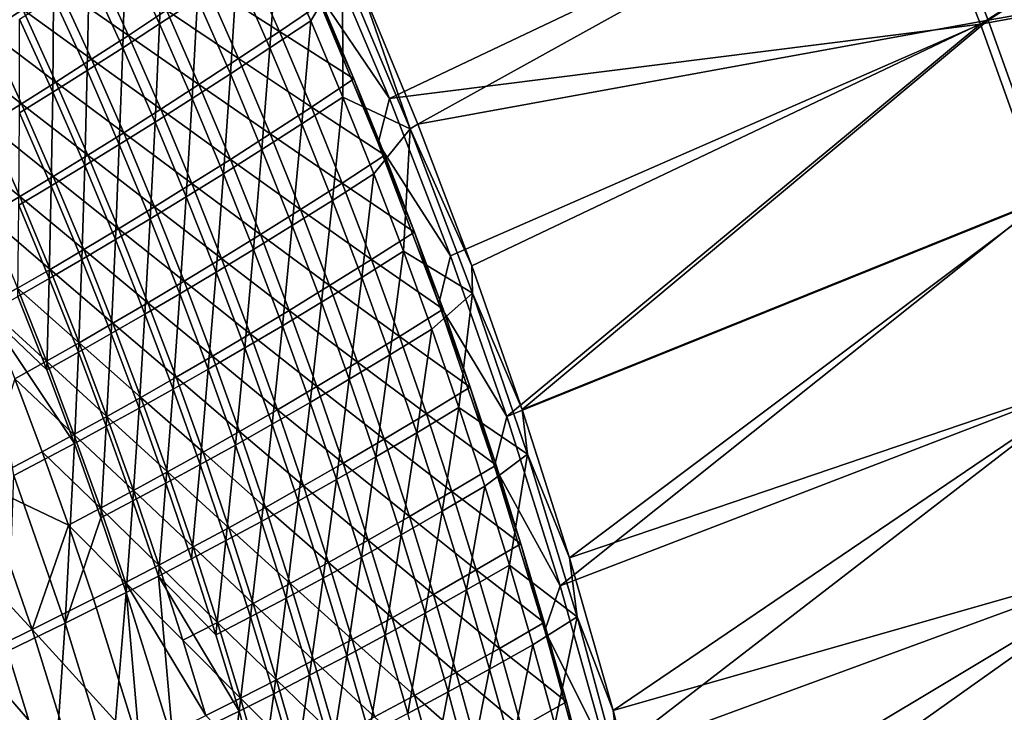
# Model space of a CAD drawing. Header units: metres. Extents: x 0 to 1400, y -1400 to 0.
# Tile 335 of 342: x 1255 to 1343, y -381 to -319. Entities that reach past the tile are written whole.
import ezdxf

# ---------------------------------------------------------------- set-up
doc = ezdxf.new("R2010")
doc.units = ezdxf.units.M

msp = doc.modelspace()

# ---------------------------------------------------------------- linework, layer by layer
at = {"layer": 'None'}
for points in [[(1340.905518, -319.442322), (1382.307129, -292.946991), (1334.771851, -303.924927)], [(1335.450562, -303.540985, -3), (1382.307129, -292.946716, -3), (1341.594238, -319.07486, -3)], [(1384.842529, -311.401276), (1382.307129, -292.946991), (1340.905518, -319.442322)], [(1382.307129, -292.946716, -3), (1384.842529, -311.40097, -3), (1341.594238, -319.07486, -3)], [(1282.092529, -311.887848, -29.543665), (1288.118042, -326.06366, -29.54372), (1334.771851, -303.924927)], [(1335.450562, -303.540985, -3), (1290.65625, -328.382294, -32.128883), (1285.418091, -315.757507, -32.128834)], [(1288.118042, -326.06366, -29.54372), (1340.905518, -319.442322), (1334.771851, -303.924927)], [(1335.450562, -303.540985, -3), (1341.594238, -319.07486, -3), (1290.65625, -328.382294, -32.128883)], [(1264.534424, -312.798523, -144.194153), (1267.90686, -310.52597, -116.307037), (1267.562622, -319.412628, -144.197372)], [(1267.562622, -319.412628, -144.197372), (1267.90686, -310.52597, -116.307037), (1270.957642, -317.174683, -116.3097)], [(1288.118042, -326.06366, -29.54372), (1282.092529, -311.887848, -29.543665), (1281.220947, -315.918579, -30.941008)], [(1346.523438, -335.15387), (1384.842529, -311.401276), (1340.905518, -319.442322)], [(1341.594238, -319.07486, -3), (1384.842529, -311.40097, -3), (1347.221802, -334.803131, -3)], [(1261.270508, -314.96698, -172.10585), (1264.534424, -312.798523, -144.194153), (1264.27771, -321.545502, -172.109528)], [(1264.27771, -321.545502, -172.109528), (1264.534424, -312.798523, -144.194153), (1267.562622, -319.412628, -144.197372)], [(1274.465088, -314.827454, -88.453117), (1278.087036, -312.366669, -60.632439), (1277.426758, -321.561615, -88.45504)], [(1277.426758, -321.561615, -88.45504), (1278.087036, -312.366669, -60.632439), (1281.075439, -319.132568, -60.633251)], [(1278.087036, -312.366669, -60.632439), (1283.915649, -314.420135, -32.845196), (1281.075439, -319.132568, -60.633251)], [(1249.243042, -313.718994, -227.592682), (1252.299316, -320.105377, -227.597473), (1255.355103, -318.13208, -199.632721)], [(1264.784424, -320.43988, -143.764664), (1261.780518, -313.894196, -143.760895), (1258.514526, -316.063019, -171.686432)], [(1268.181885, -318.20224, -115.862968), (1261.780518, -313.894196, -143.760895), (1264.784424, -320.43988, -143.764664)], [(1278.281494, -320.093719, -60.158924), (1275.317383, -313.398407, -60.158081), (1271.692017, -315.856415, -87.992714)], [(1282.054932, -317.548431, -32.352833), (1275.317383, -313.398407, -60.158081), (1278.281494, -320.093719, -60.158924)], [(1270.957642, -317.174683, -116.3097), (1274.465088, -314.827454, -88.453117), (1273.89502, -323.875458, -116.312462)], [(1274.465088, -314.827454, -88.453117), (1277.426758, -321.561615, -88.45504), (1273.89502, -323.875458, -116.312462)], [(1283.915649, -314.420135, -32.845196), (1283.950073, -325.948334, -60.63409), (1281.075439, -319.132568, -60.633251)], [(1283.915649, -314.420135, -32.845196), (1285.418091, -315.757507, -32.128834), (1289.953857, -328.797363, -32.845184)], [(1283.915649, -314.420135, -32.845196), (1289.953857, -328.797363, -32.845184), (1283.950073, -325.948334, -60.63409)], [(1258.112793, -317.035278, -200.03891), (1261.270508, -314.96698, -172.10585), (1261.100342, -323.577759, -200.042923)], [(1261.100342, -323.577759, -200.042923), (1261.270508, -314.96698, -172.10585), (1264.27771, -321.545502, -172.109528)], [(1261.497437, -322.573151, -171.690735), (1258.514526, -316.063019, -171.686432), (1255.355103, -318.13208, -199.632721)], [(1264.784424, -320.43988, -143.764664), (1258.514526, -316.063019, -171.686432), (1261.497437, -322.573151, -171.690735)], [(1268.181885, -318.20224, -115.862968), (1274.629639, -322.519928, -87.994896), (1271.692017, -315.856415, -87.992714)], [(1271.692017, -315.856415, -87.992714), (1274.629639, -322.519928, -87.994896), (1278.281494, -320.093719, -60.158924)], [(1287.108276, -330.060089, -30.941967), (1281.220947, -315.918579, -30.941008), (1284.93457, -324.321198, -32.352642)], [(1284.93457, -324.321198, -32.352642), (1281.220947, -315.918579, -30.941008), (1282.054932, -317.548431, -32.352833)], [(1287.108276, -330.060089, -30.941967), (1288.118042, -326.06366, -29.54372), (1281.220947, -315.918579, -30.941008)], [(1285.418091, -315.757507, -32.128834), (1290.65625, -328.382294, -32.128883), (1289.953857, -328.797363, -32.845184)], [(1255.058594, -319.007568, -227.990967), (1258.112793, -317.035278, -200.03891), (1258.027466, -325.513794, -227.995209)], [(1258.027466, -325.513794, -227.995209), (1258.112793, -317.035278, -200.03891), (1261.100342, -323.577759, -200.042923)], [(1267.562622, -319.412628, -144.197372), (1270.957642, -317.174683, -116.3097), (1270.477661, -326.078583, -144.200714)], [(1270.957642, -317.174683, -116.3097), (1273.89502, -323.875458, -116.312462), (1270.477661, -326.078583, -144.200714)], [(1255.355103, -318.13208, -199.632721), (1252.299316, -320.105377, -227.597473), (1258.318237, -324.60614, -199.637436)], [(1261.497437, -322.573151, -171.690735), (1255.355103, -318.13208, -199.632721), (1258.318237, -324.60614, -199.637436)], [(1271.095215, -324.832214, -115.866173), (1268.181885, -318.20224, -115.862968), (1264.784424, -320.43988, -143.764664)], [(1274.629639, -322.519928, -87.994896), (1268.181885, -318.20224, -115.862968), (1271.095215, -324.832214, -115.866173)], [(1284.93457, -324.321198, -32.352642), (1282.054932, -317.548431, -32.352833), (1278.281494, -320.093719, -60.158924)], [(1255.056274, -327.358063, -255.964005), (1255.058594, -319.007568, -227.990967), (1258.027466, -325.513794, -227.995209)], [(1280.275024, -328.345581, -88.457024), (1277.426758, -321.561615, -88.45504), (1281.075439, -319.132568, -60.633251)], [(1281.075439, -319.132568, -60.633251), (1283.950073, -325.948334, -60.63409), (1280.275024, -328.345581, -88.457024)], [(1341.594238, -319.07486, -3), (1295.472412, -341.007324, -32.128929), (1290.65625, -328.382294, -32.128883)], [(1295.472412, -341.007324, -32.128929), (1341.594238, -319.07486, -3), (1299.96228, -353.852631, -32.128979)], [(1341.594238, -319.07486, -3), (1347.221802, -334.803131, -3), (1299.96228, -353.852631, -32.128979)], [(1255.243896, -326.543182, -227.602417), (1252.299316, -320.105377, -227.597473), (1249.344604, -321.986786, -255.578064)], [(1252.299316, -320.105377, -227.597473), (1255.243896, -326.543182, -227.602417), (1258.318237, -324.60614, -199.637436)], [(1267.172119, -328.175781, -172.113327), (1264.27771, -321.545502, -172.109528), (1267.562622, -319.412628, -144.197372)], [(1267.562622, -319.412628, -144.197372), (1270.477661, -326.078583, -144.200714), (1267.172119, -328.175781, -172.113327)], [(1274.629639, -322.519928, -87.994896), (1281.13208, -326.836517, -60.159798), (1278.281494, -320.093719, -60.158924)], [(1278.281494, -320.093719, -60.158924), (1281.13208, -326.836517, -60.159798), (1284.93457, -324.321198, -32.352642)], [(1288.118042, -326.06366, -29.54372), (1293.556152, -340.114166, -29.543776), (1340.905518, -319.442322)], [(1293.556152, -340.114166, -29.543776), (1298.592163, -354.457642, -29.543829), (1340.905518, -319.442322)], [(1340.905518, -319.442322), (1298.592163, -354.457642, -29.543829), (1346.523438, -335.15387)], [(1267.675415, -327.035065, -143.76857), (1264.784424, -320.43988, -143.764664), (1261.497437, -322.573151, -171.690735)], [(1271.095215, -324.832214, -115.866173), (1264.784424, -320.43988, -143.764664), (1267.675415, -327.035065, -143.76857)], [(1261.100342, -323.577759, -200.042923), (1264.27771, -321.545502, -172.109528), (1263.975464, -330.171814, -200.047089)], [(1263.975464, -330.171814, -200.047089), (1264.27771, -321.545502, -172.109528), (1267.172119, -328.175781, -172.113327)], [(1277.426758, -321.561615, -88.45504), (1276.719238, -330.625824, -116.315315), (1273.89502, -323.875458, -116.312462)], [(1276.719238, -330.625824, -116.315315), (1277.426758, -321.561615, -88.45504), (1280.275024, -328.345581, -88.457024)], [(1255.243896, -326.543182, -227.602417), (1249.344604, -321.986786, -255.578064), (1252.27124, -328.388611, -255.583069)], [(1264.367798, -329.132599, -171.69519), (1261.497437, -322.573151, -171.690735), (1258.318237, -324.60614, -199.637436)], [(1267.675415, -327.035065, -143.76857), (1261.497437, -322.573151, -171.690735), (1264.367798, -329.132599, -171.69519)], [(1277.453857, -329.230774, -87.997147), (1274.629639, -322.519928, -87.994896), (1271.095215, -324.832214, -115.866173)], [(1281.13208, -326.836517, -60.159798), (1274.629639, -322.519928, -87.994896), (1277.453857, -329.230774, -87.997147)], [(1258.027466, -325.513794, -227.995209), (1261.100342, -323.577759, -200.042923), (1260.884521, -332.071533, -227.999619)], [(1261.100342, -323.577759, -200.042923), (1263.975464, -330.171814, -200.047089), (1260.884521, -332.071533, -227.999619)], [(1270.477661, -326.078583, -144.200714), (1273.89502, -323.875458, -116.312462), (1273.279907, -332.794067, -144.204163)], [(1273.89502, -323.875458, -116.312462), (1276.719238, -330.625824, -116.315315), (1273.279907, -332.794067, -144.204163)], [(1281.13208, -326.836517, -60.159798), (1287.700684, -331.13916, -32.352448), (1284.93457, -324.321198, -32.352642)], [(1287.700684, -331.13916, -32.352448), (1287.108276, -330.060089, -30.941967), (1284.93457, -324.321198, -32.352642)], [(1258.318237, -324.60614, -199.637436), (1255.243896, -326.543182, -227.602417), (1261.169312, -331.129395, -199.642303)], [(1258.318237, -324.60614, -199.637436), (1261.169312, -331.129395, -199.642303), (1264.367798, -329.132599, -171.69519)], [(1273.895264, -331.50943, -115.869476), (1271.095215, -324.832214, -115.866173), (1267.675415, -327.035065, -143.76857)], [(1277.453857, -329.230774, -87.997147), (1271.095215, -324.832214, -115.866173), (1273.895264, -331.50943, -115.869476)], [(1255.056274, -327.358063, -255.964005), (1258.027466, -325.513794, -227.995209), (1257.895996, -333.8797, -255.968506)], [(1258.027466, -325.513794, -227.995209), (1260.884521, -332.071533, -227.999619), (1257.895996, -333.8797, -255.968506)], [(1270.477661, -326.078583, -144.200714), (1269.954102, -334.855438, -172.117264), (1267.172119, -328.175781, -172.113327)], [(1270.477661, -326.078583, -144.200714), (1273.279907, -332.794067, -144.204163), (1269.954102, -334.855438, -172.117264)], [(1283.950073, -325.948334, -60.63409), (1283.010132, -335.17691, -88.459076), (1280.275024, -328.345581, -88.457024)], [(1283.950073, -325.948334, -60.63409), (1286.711426, -332.811615, -60.63496), (1283.010132, -335.17691, -88.459076)], [(1289.953857, -328.797363, -32.845184), (1286.711426, -332.811615, -60.63496), (1283.950073, -325.948334, -60.63409)], [(1293.556152, -340.114166, -29.543776), (1288.118042, -326.06366, -29.54372), (1287.108276, -330.060089, -30.941967)], [(1258.07666, -333.030121, -227.607529), (1255.243896, -326.543182, -227.602417), (1252.27124, -328.388611, -255.583069)], [(1255.243896, -326.543182, -227.602417), (1258.07666, -333.030121, -227.607529), (1261.169312, -331.129395, -199.642303)], [(1270.453491, -333.677338, -143.772583), (1267.675415, -327.035065, -143.76857), (1264.367798, -329.132599, -171.69519)], [(1273.895264, -331.50943, -115.869476), (1267.675415, -327.035065, -143.76857), (1270.453491, -333.677338, -143.772583)], [(1283.869385, -333.624481, -60.160698), (1281.13208, -326.836517, -60.159798), (1277.453857, -329.230774, -87.997147)], [(1287.700684, -331.13916, -32.352448), (1281.13208, -326.836517, -60.159798), (1283.869385, -333.624481, -60.160698)], [(1255.056274, -327.358063, -255.964005), (1257.895996, -333.8797, -255.968506), (1255.006714, -335.601196, -283.95108)], [(1255.08667, -334.839447, -255.588242), (1252.27124, -328.388611, -255.583069), (1249.397583, -330.146698, -283.57663)], [(1258.07666, -333.030121, -227.607529), (1252.27124, -328.388611, -255.583069), (1255.08667, -334.839447, -255.588242)], [(1266.738525, -336.815155, -200.051392), (1263.975464, -330.171814, -200.047089), (1267.172119, -328.175781, -172.113327)], [(1267.172119, -328.175781, -172.113327), (1269.954102, -334.855438, -172.117264), (1266.738525, -336.815155, -200.051392)], [(1279.430542, -337.423462, -116.318253), (1276.719238, -330.625824, -116.315315), (1280.275024, -328.345581, -88.457024)], [(1280.275024, -328.345581, -88.457024), (1283.010132, -335.17691, -88.459076), (1279.430542, -337.423462, -116.318253)], [(1286.711426, -332.811615, -60.63496), (1289.953857, -328.797363, -32.845184), (1289.359741, -339.720001, -60.63586)], [(1289.953857, -328.797363, -32.845184), (1295.522461, -343.467133, -32.84523), (1289.359741, -339.720001, -60.63586)], [(1289.953857, -328.797363, -32.845184), (1290.65625, -328.382294, -32.128883), (1295.472412, -341.007324, -32.128929)], [(1289.953857, -328.797363, -32.845184), (1295.472412, -341.007324, -32.128929), (1295.522461, -343.467133, -32.84523)], [(1261.169312, -331.129395, -199.642303), (1267.12561, -335.739044, -171.699768), (1264.367798, -329.132599, -171.69519)], [(1264.367798, -329.132599, -171.69519), (1267.12561, -335.739044, -171.699768), (1270.453491, -333.677338, -143.772583)], [(1280.164795, -335.986633, -87.999466), (1277.453857, -329.230774, -87.997147), (1273.895264, -331.50943, -115.869476)], [(1283.869385, -333.624481, -60.160698), (1277.453857, -329.230774, -87.997147), (1280.164795, -335.986633, -87.999466)], [(1255.08667, -334.839447, -255.588242), (1249.397583, -330.146698, -283.57663), (1252.196045, -336.562103, -283.581665)], [(1263.975464, -330.171814, -200.047089), (1263.629883, -338.678406, -228.004166), (1260.884521, -332.071533, -227.999619)], [(1263.629883, -338.678406, -228.004166), (1263.975464, -330.171814, -200.047089), (1266.738525, -336.815155, -200.051392)], [(1276.719238, -330.625824, -116.315315), (1275.969482, -339.556671, -144.207733), (1273.279907, -332.794067, -144.204163)], [(1275.969482, -339.556671, -144.207733), (1276.719238, -330.625824, -116.315315), (1279.430542, -337.423462, -116.318253)], [(1292.53064, -344.395142, -30.943403), (1287.108276, -330.060089, -30.941967), (1290.353516, -338.000061, -32.352253)], [(1287.108276, -330.060089, -30.941967), (1287.700684, -331.13916, -32.352448), (1290.353516, -338.000061, -32.352253)], [(1292.53064, -344.395142, -30.943403), (1293.556152, -340.114166, -29.543776), (1287.108276, -330.060089, -30.941967)], [(1261.169312, -331.129395, -199.642303), (1258.07666, -333.030121, -227.607529), (1263.908203, -337.699524, -199.647308)], [(1267.12561, -335.739044, -171.699768), (1261.169312, -331.129395, -199.642303), (1263.908203, -337.699524, -199.647308)], [(1276.58252, -338.231567, -115.872864), (1273.895264, -331.50943, -115.869476), (1270.453491, -333.677338, -143.772583)], [(1280.164795, -335.986633, -87.999466), (1273.895264, -331.50943, -115.869476), (1276.58252, -338.231567, -115.872864)], [(1290.353516, -338.000061, -32.352253), (1287.700684, -331.13916, -32.352448), (1283.869385, -333.624481, -60.160698)], [(1257.895996, -333.8797, -255.968506), (1260.884521, -332.071533, -227.999619), (1260.624512, -340.450439, -255.97316)], [(1260.884521, -332.071533, -227.999619), (1263.629883, -338.678406, -228.004166), (1260.624512, -340.450439, -255.97316)], [(1260.797852, -339.563812, -227.612778), (1258.07666, -333.030121, -227.607529), (1255.08667, -334.839447, -255.588242)], [(1258.07666, -333.030121, -227.607529), (1260.797852, -339.563812, -227.612778), (1263.908203, -337.699524, -199.647308)], [(1273.279907, -332.794067, -144.204163), (1272.623779, -341.582123, -172.121323), (1269.954102, -334.855438, -172.117264)], [(1273.279907, -332.794067, -144.204163), (1275.969482, -339.556671, -144.207733), (1272.623779, -341.582123, -172.121323)], [(1286.711426, -332.811615, -60.63496), (1285.632324, -342.053192, -88.461182), (1283.010132, -335.17691, -88.459076)], [(1286.711426, -332.811615, -60.63496), (1289.359741, -339.720001, -60.63586), (1285.632324, -342.053192, -88.461182)], [(1257.895996, -333.8797, -255.968506), (1257.718872, -342.136414, -283.955688), (1255.006714, -335.601196, -283.95108)], [(1257.895996, -333.8797, -255.968506), (1260.624512, -340.450439, -255.97316), (1257.718872, -342.136414, -283.955688)], [(1267.12561, -335.739044, -171.699768), (1273.119019, -340.36441, -143.776718), (1270.453491, -333.677338, -143.772583)], [(1270.453491, -333.677338, -143.772583), (1273.119019, -340.36441, -143.776718), (1276.58252, -338.231567, -115.872864)], [(1286.49353, -340.4552, -60.161621), (1283.869385, -333.624481, -60.160698), (1280.164795, -335.986633, -87.999466)], [(1290.353516, -338.000061, -32.352253), (1283.869385, -333.624481, -60.160698), (1286.49353, -340.4552, -60.161621)], [(1257.790894, -341.337036, -255.593552), (1255.08667, -334.839447, -255.588242), (1252.196045, -336.562103, -283.581665)], [(1260.797852, -339.563812, -227.612778), (1255.08667, -334.839447, -255.588242), (1257.790894, -341.337036, -255.593552)], [(1269.954102, -334.855438, -172.117264), (1269.389771, -343.505402, -200.055832), (1266.738525, -336.815155, -200.051392)], [(1269.954102, -334.855438, -172.117264), (1272.623779, -341.582123, -172.121323), (1269.389771, -343.505402, -200.055832)], [(1299.96228, -353.852631, -32.128979), (1347.221802, -334.803131, -3), (1304.176025, -367.089111, -32.129028)], [(1347.221802, -334.803131, -3), (1352.335571, -350.705872, -3), (1304.176025, -367.089111, -32.129028)], [(1255.006714, -335.601196, -283.95108), (1257.718872, -342.136414, -283.955688), (1254.909424, -343.741699, -311.947876)], [(1269.77124, -342.390198, -171.704468), (1267.12561, -335.739044, -171.699768), (1263.908203, -337.699524, -199.647308)], [(1273.119019, -340.36441, -143.776718), (1267.12561, -335.739044, -171.699768), (1269.77124, -342.390198, -171.704468)], [(1283.010132, -335.17691, -88.459076), (1282.029175, -344.2659, -116.321274), (1279.430542, -337.423462, -116.318253)], [(1283.010132, -335.17691, -88.459076), (1285.632324, -342.053192, -88.461182), (1282.029175, -344.2659, -116.321274)], [(1298.592163, -354.457642, -29.543829), (1303.371338, -369.592438, -29.543886), (1346.523438, -335.15387)], [(1346.523438, -335.15387), (1303.371338, -369.592438, -29.543886), (1351.628052, -351.039612)], [(1257.790894, -341.337036, -255.593552), (1252.196045, -336.562103, -283.581665), (1254.883911, -343.0242, -283.586884)], [(1266.263794, -345.332123, -228.00885), (1263.629883, -338.678406, -228.004166), (1266.738525, -336.815155, -200.051392)], [(1266.738525, -336.815155, -200.051392), (1269.389771, -343.505402, -200.055832), (1266.263794, -345.332123, -228.00885)], [(1282.762939, -342.785187, -88.001831), (1280.164795, -335.986633, -87.999466), (1276.58252, -338.231567, -115.872864)], [(1286.49353, -340.4552, -60.161621), (1280.164795, -335.986633, -87.999466), (1282.762939, -342.785187, -88.001831)], [(1263.908203, -337.699524, -199.647308), (1260.797852, -339.563812, -227.612778), (1266.5354, -344.31427, -199.652451)], [(1269.77124, -342.390198, -171.704468), (1263.908203, -337.699524, -199.647308), (1266.5354, -344.31427, -199.652451)], [(1278.546631, -346.363983, -144.211395), (1275.969482, -339.556671, -144.207733), (1279.430542, -337.423462, -116.318253)], [(1279.430542, -337.423462, -116.318253), (1282.029175, -344.2659, -116.321274), (1278.546631, -346.363983, -144.211395)], [(1273.119019, -340.36441, -143.776718), (1279.157227, -344.996246, -115.876335), (1276.58252, -338.231567, -115.872864)], [(1276.58252, -338.231567, -115.872864), (1279.157227, -344.996246, -115.876335), (1282.762939, -342.785187, -88.001831)], [(1292.893433, -344.90152, -32.352058), (1290.353516, -338.000061, -32.352253), (1286.49353, -340.4552, -60.161621)], [(1292.53064, -344.395142, -30.943403), (1290.353516, -338.000061, -32.352253), (1292.893433, -344.90152, -32.352058)], [(1263.629883, -338.678406, -228.004166), (1263.241943, -347.067932, -255.977951), (1260.624512, -340.450439, -255.97316)], [(1263.241943, -347.067932, -255.977951), (1263.629883, -338.678406, -228.004166), (1266.263794, -345.332123, -228.00885)], [(1263.407715, -346.142059, -227.618179), (1260.797852, -339.563812, -227.612778), (1257.790894, -341.337036, -255.593552)], [(1260.797852, -339.563812, -227.612778), (1263.407715, -346.142059, -227.618179), (1266.5354, -344.31427, -199.652451)], [(1275.672363, -347.093933, -143.78093), (1273.119019, -340.36441, -143.776718), (1269.77124, -342.390198, -171.704468)], [(1275.969482, -339.556671, -144.207733), (1275.181396, -348.353394, -172.125488), (1272.623779, -341.582123, -172.121323)], [(1279.157227, -344.996246, -115.876335), (1273.119019, -340.36441, -143.776718), (1275.672363, -347.093933, -143.78093)], [(1275.181396, -348.353394, -172.125488), (1275.969482, -339.556671, -144.207733), (1278.546631, -346.363983, -144.211395)], [(1289.359741, -339.720001, -60.63586), (1288.141846, -348.972015, -88.463348), (1285.632324, -342.053192, -88.461182)], [(1289.359741, -339.720001, -60.63586), (1291.895142, -346.671021, -60.636784), (1288.141846, -348.972015, -88.463348)], [(1289.359741, -339.720001, -60.63586), (1295.522461, -343.467133, -32.84523), (1291.895142, -346.671021, -60.636784)], [(1298.592163, -354.457642, -29.543829), (1293.556152, -340.114166, -29.543776), (1292.53064, -344.395142, -30.943403)], [(1260.624512, -340.450439, -255.97316), (1260.320435, -348.718384, -283.960419), (1257.718872, -342.136414, -283.955688)], [(1260.624512, -340.450439, -255.97316), (1263.241943, -347.067932, -255.977951), (1260.320435, -348.718384, -283.960419)], [(1289.005005, -347.326385, -60.162571), (1286.49353, -340.4552, -60.161621), (1282.762939, -342.785187, -88.001831)], [(1292.893433, -344.90152, -32.352058), (1286.49353, -340.4552, -60.161621), (1289.005005, -347.326385, -60.162571)], [(1295.472412, -341.007324, -32.128929), (1299.96228, -353.852631, -32.128979), (1295.522461, -343.467133, -32.84523)], [(1260.384399, -347.879059, -255.59903), (1257.790894, -341.337036, -255.593552), (1254.883911, -343.0242, -283.586884)], [(1263.407715, -346.142059, -227.618179), (1257.790894, -341.337036, -255.593552), (1260.384399, -347.879059, -255.59903)], [(1272.623779, -341.582123, -172.121323), (1271.929443, -350.240173, -200.060394), (1269.389771, -343.505402, -200.055832)], [(1272.623779, -341.582123, -172.121323), (1275.181396, -348.353394, -172.125488), (1271.929443, -350.240173, -200.060394)], [(1285.632324, -342.053192, -88.461182), (1284.515381, -351.150818, -116.324379), (1282.029175, -344.2659, -116.321274)], [(1285.632324, -342.053192, -88.461182), (1288.141846, -348.972015, -88.463348), (1284.515381, -351.150818, -116.324379)], [(1257.718872, -342.136414, -283.955688), (1257.495361, -350.289215, -311.952423), (1254.909424, -343.741699, -311.947876)], [(1257.718872, -342.136414, -283.955688), (1260.320435, -348.718384, -283.960419), (1257.495361, -350.289215, -311.952423)], [(1272.304932, -349.08371, -171.70929), (1269.77124, -342.390198, -171.704468), (1266.5354, -344.31427, -199.652451)], [(1275.672363, -347.093933, -143.78093), (1269.77124, -342.390198, -171.704468), (1272.304932, -349.08371, -171.70929)], [(1279.157227, -344.996246, -115.876335), (1285.248657, -349.624115, -88.004257), (1282.762939, -342.785187, -88.001831)], [(1282.762939, -342.785187, -88.001831), (1285.248657, -349.624115, -88.004257), (1289.005005, -347.326385, -60.162571)], [(1257.461426, -349.530731, -283.592224), (1254.883911, -343.0242, -283.586884), (1252.07312, -344.630463, -311.590149)], [(1254.909424, -343.741699, -311.947876), (1257.495361, -350.289215, -311.952423), (1252.192871, -345.271515, -339.945648)], [(1260.384399, -347.879059, -255.59903), (1254.883911, -343.0242, -283.586884), (1257.461426, -349.530731, -283.592224)], [(1269.389771, -343.505402, -200.055832), (1268.786621, -352.030334, -228.013672), (1266.263794, -345.332123, -228.00885)], [(1269.389771, -343.505402, -200.055832), (1271.929443, -350.240173, -200.060394), (1268.786621, -352.030334, -228.013672)], [(1295.522461, -343.467133, -32.84523), (1294.317993, -353.662354, -60.637733), (1291.895142, -346.671021, -60.636784)], [(1295.522461, -343.467133, -32.84523), (1300.424194, -357.820374, -32.845264), (1294.317993, -353.662354, -60.637733)], [(1295.522461, -343.467133, -32.84523), (1299.96228, -353.852631, -32.128979), (1300.424194, -357.820374, -32.845264)], [(1257.461426, -349.530731, -283.592224), (1252.07312, -344.630463, -311.590149), (1254.634888, -351.102631, -311.595215)], [(1266.5354, -344.31427, -199.652451), (1263.407715, -346.142059, -227.618179), (1269.051025, -350.971283, -199.657715)], [(1272.304932, -349.08371, -171.70929), (1266.5354, -344.31427, -199.652451), (1269.051025, -350.971283, -199.657715)], [(1282.029175, -344.2659, -116.321274), (1281.011841, -353.213623, -144.215149), (1278.546631, -346.363983, -144.211395)], [(1282.029175, -344.2659, -116.321274), (1284.515381, -351.150818, -116.324379), (1281.011841, -353.213623, -144.215149)], [(1297.49353, -358.905182, -30.945208), (1292.53064, -344.395142, -30.943403), (1295.320923, -351.841309, -32.35186)], [(1295.320923, -351.841309, -32.35186), (1292.53064, -344.395142, -30.943403), (1292.893433, -344.90152, -32.352058)], [(1297.49353, -358.905182, -30.945208), (1298.592163, -354.457642, -29.543829), (1292.53064, -344.395142, -30.943403)], [(1257.495361, -350.289215, -311.952423), (1259.971313, -356.881195, -311.957092), (1252.192871, -345.271515, -339.945648)], [(1252.192871, -345.271515, -339.945648), (1259.971313, -356.881195, -311.957092), (1254.564087, -359.742889, -367.952637)], [(1265.748657, -353.729858, -255.98288), (1263.241943, -347.067932, -255.977951), (1266.263794, -345.332123, -228.00885)], [(1266.263794, -345.332123, -228.00885), (1268.786621, -352.030334, -228.013672), (1265.748657, -353.729858, -255.98288)], [(1281.619507, -351.801178, -115.879883), (1279.157227, -344.996246, -115.876335), (1275.672363, -347.093933, -143.78093)], [(1285.248657, -349.624115, -88.004257), (1279.157227, -344.996246, -115.876335), (1281.619507, -351.801178, -115.879883)], [(1295.320923, -351.841309, -32.35186), (1292.893433, -344.90152, -32.352058), (1289.005005, -347.326385, -60.162571)], [(1265.906494, -352.762543, -227.623718), (1263.407715, -346.142059, -227.618179), (1260.384399, -347.879059, -255.59903)], [(1263.407715, -346.142059, -227.618179), (1265.906494, -352.762543, -227.623718), (1269.051025, -350.971283, -199.657715)], [(1277.627319, -355.166931, -172.129776), (1275.181396, -348.353394, -172.125488), (1278.546631, -346.363983, -144.211395)], [(1278.546631, -346.363983, -144.211395), (1281.011841, -353.213623, -144.215149), (1277.627319, -355.166931, -172.129776)], [(1263.241943, -347.067932, -255.977951), (1262.811646, -355.344757, -283.965271), (1260.320435, -348.718384, -283.960419)], [(1262.811646, -355.344757, -283.965271), (1263.241943, -347.067932, -255.977951), (1265.748657, -353.729858, -255.98288)], [(1278.113647, -353.863647, -143.785248), (1275.672363, -347.093933, -143.78093), (1272.304932, -349.08371, -171.70929)], [(1281.619507, -351.801178, -115.879883), (1275.672363, -347.093933, -143.78093), (1278.113647, -353.863647, -143.785248)], [(1285.248657, -349.624115, -88.004257), (1291.404053, -354.235779, -60.163544), (1289.005005, -347.326385, -60.162571)], [(1291.895142, -346.671021, -60.636784), (1290.539063, -355.931, -88.465569), (1288.141846, -348.972015, -88.463348)], [(1289.005005, -347.326385, -60.162571), (1291.404053, -354.235779, -60.163544), (1295.320923, -351.841309, -32.35186)], [(1291.895142, -346.671021, -60.636784), (1294.317993, -353.662354, -60.637733), (1290.539063, -355.931, -88.465569)], [(1262.867065, -354.463318, -255.60463), (1260.384399, -347.879059, -255.59903), (1257.461426, -349.530731, -283.592224)], [(1265.906494, -352.762543, -227.623718), (1260.384399, -347.879059, -255.59903), (1262.867065, -354.463318, -255.60463)], [(1260.320435, -348.718384, -283.960419), (1259.971313, -356.881195, -311.957092), (1257.495361, -350.289215, -311.952423)], [(1260.320435, -348.718384, -283.960419), (1262.811646, -355.344757, -283.965271), (1259.971313, -356.881195, -311.957092)], [(1274.727051, -355.817322, -171.714203), (1272.304932, -349.08371, -171.70929), (1269.051025, -350.971283, -199.657715)], [(1275.181396, -348.353394, -172.125488), (1274.357666, -357.01712, -200.065094), (1271.929443, -350.240173, -200.060394)], [(1278.113647, -353.863647, -143.785248), (1272.304932, -349.08371, -171.70929), (1274.727051, -355.817322, -171.714203)], [(1274.357666, -357.01712, -200.065094), (1275.181396, -348.353394, -172.125488), (1277.627319, -355.166931, -172.129776)], [(1288.141846, -348.972015, -88.463348), (1286.889526, -358.075745, -116.32756), (1284.515381, -351.150818, -116.324379)], [(1288.141846, -348.972015, -88.463348), (1290.539063, -355.931, -88.465569), (1286.889526, -358.075745, -116.32756)], [(1259.928589, -356.079529, -283.597717), (1257.461426, -349.530731, -283.592224), (1254.634888, -351.102631, -311.595215)], [(1262.867065, -354.463318, -255.60463), (1257.461426, -349.530731, -283.592224), (1259.928589, -356.079529, -283.597717)], [(1287.622192, -356.501099, -88.006729), (1285.248657, -349.624115, -88.004257), (1281.619507, -351.801178, -115.879883)], [(1291.404053, -354.235779, -60.163544), (1285.248657, -349.624115, -88.004257), (1287.622192, -356.501099, -88.006729)], [(1271.929443, -350.240173, -200.060394), (1271.198242, -358.77066, -228.018631), (1268.786621, -352.030334, -228.013672)], [(1271.929443, -350.240173, -200.060394), (1274.357666, -357.01712, -200.065094), (1271.198242, -358.77066, -228.018631)], [(1304.176025, -367.089111, -32.129028), (1352.335571, -350.705872, -3), (1308.094849, -380.714813, -32.129078)], [(1352.335571, -350.705872, -3), (1356.939453, -366.763702, -3), (1308.094849, -380.714813, -32.129078)], [(1257.086792, -357.617035, -311.600403), (1254.634888, -351.102631, -311.595215), (1251.675903, -360.479797, -367.625336)], [(1259.928589, -356.079529, -283.597717), (1254.634888, -351.102631, -311.595215), (1257.086792, -357.617035, -311.600403)], [(1269.051025, -350.971283, -199.657715), (1265.906494, -352.762543, -227.623718), (1271.455444, -357.668365, -199.663101)], [(1269.051025, -350.971283, -199.657715), (1271.455444, -357.668365, -199.663101), (1274.727051, -355.817322, -171.714203)], [(1283.970093, -358.644104, -115.883499), (1281.619507, -351.801178, -115.879883), (1278.113647, -353.863647, -143.785248)], [(1284.515381, -351.150818, -116.324379), (1283.365112, -360.10321, -144.219009), (1281.011841, -353.213623, -144.215149)], [(1287.622192, -356.501099, -88.006729), (1281.619507, -351.801178, -115.879883), (1283.970093, -358.644104, -115.883499)], [(1284.515381, -351.150818, -116.324379), (1286.889526, -358.075745, -116.32756), (1283.365112, -360.10321, -144.219009)], [(1303.371338, -369.592438, -29.543886), (1307.676147, -384.91153, -29.543943), (1351.628052, -351.039612)], [(1351.628052, -351.039612), (1307.676147, -384.91153, -29.543943), (1356.223145, -367.0802)], [(1268.786621, -352.030334, -228.013672), (1268.144775, -360.433899, -255.987946), (1265.748657, -353.729858, -255.98288)], [(1268.786621, -352.030334, -228.013672), (1271.198242, -358.77066, -228.018631), (1268.144775, -360.433899, -255.987946)], [(1291.404053, -354.235779, -60.163544), (1297.636597, -358.817108, -32.351665), (1295.320923, -351.841309, -32.35186)], [(1297.636597, -358.817108, -32.351665), (1297.49353, -358.905182, -30.945208), (1295.320923, -351.841309, -32.35186)], [(1268.294434, -359.423004, -227.629379), (1265.906494, -352.762543, -227.623718), (1262.867065, -354.463318, -255.60463)], [(1265.906494, -352.762543, -227.623718), (1268.294434, -359.423004, -227.629379), (1271.455444, -357.668365, -199.663101)], [(1281.011841, -353.213623, -144.215149), (1279.96167, -362.020325, -172.134171), (1277.627319, -355.166931, -172.129776)], [(1281.011841, -353.213623, -144.215149), (1283.365112, -360.10321, -144.219009), (1279.96167, -362.020325, -172.134171)], [(1265.192749, -362.013275, -283.970276), (1262.811646, -355.344757, -283.965271), (1265.748657, -353.729858, -255.98288)], [(1265.748657, -353.729858, -255.98288), (1268.144775, -360.433899, -255.987946), (1265.192749, -362.013275, -283.970276)], [(1280.443359, -360.671234, -143.789642), (1278.113647, -353.863647, -143.785248), (1274.727051, -355.817322, -171.714203)], [(1283.970093, -358.644104, -115.883499), (1278.113647, -353.863647, -143.785248), (1280.443359, -360.671234, -143.789642)], [(1293.691406, -361.181091, -60.164539), (1291.404053, -354.235779, -60.163544), (1287.622192, -356.501099, -88.006729)], [(1294.317993, -353.662354, -60.637733), (1292.824097, -362.927704, -88.467834), (1290.539063, -355.931, -88.465569)], [(1297.636597, -358.817108, -32.351665), (1291.404053, -354.235779, -60.163544), (1293.691406, -361.181091, -60.164539)], [(1294.317993, -353.662354, -60.637733), (1296.628418, -360.691559, -60.638706), (1292.824097, -362.927704, -88.467834)], [(1300.424194, -357.820374, -32.845264), (1296.628418, -360.691559, -60.638706), (1294.317993, -353.662354, -60.637733)], [(1299.96228, -353.852631, -32.128979), (1304.176025, -367.089111, -32.129028), (1300.424194, -357.820374, -32.845264)], [(1265.23938, -361.087555, -255.610352), (1262.867065, -354.463318, -255.60463), (1259.928589, -356.079529, -283.597717)], [(1268.294434, -359.423004, -227.629379), (1262.867065, -354.463318, -255.60463), (1265.23938, -361.087555, -255.610352)], [(1276.674683, -363.833923, -200.069901), (1274.357666, -357.01712, -200.065094), (1277.627319, -355.166931, -172.129776)], [(1277.627319, -355.166931, -172.129776), (1279.96167, -362.020325, -172.134171), (1276.674683, -363.833923, -200.069901)], [(1303.371338, -369.592438, -29.543886), (1298.592163, -354.457642, -29.543829), (1297.49353, -358.905182, -30.945208)], [(1262.285889, -362.668274, -283.603333), (1259.928589, -356.079529, -283.597717), (1257.086792, -357.617035, -311.600403)], [(1262.285889, -362.668274, -283.603333), (1265.23938, -361.087555, -255.610352), (1259.928589, -356.079529, -283.597717)], [(1262.811646, -355.344757, -283.965271), (1262.337524, -363.51532, -311.961884), (1259.971313, -356.881195, -311.957092)], [(1262.337524, -363.51532, -311.961884), (1262.811646, -355.344757, -283.965271), (1265.192749, -362.013275, -283.970276)], [(1271.455444, -357.668365, -199.663101), (1277.037964, -362.588745, -171.719223), (1274.727051, -355.817322, -171.714203)], [(1274.727051, -355.817322, -171.714203), (1277.037964, -362.588745, -171.719223), (1280.443359, -360.671234, -143.789642)], [(1290.539063, -355.931, -88.465569), (1289.151733, -365.0383, -116.330811), (1286.889526, -358.075745, -116.32756)], [(1290.539063, -355.931, -88.465569), (1292.824097, -362.927704, -88.467834), (1289.151733, -365.0383, -116.330811)], [(1259.971313, -356.881195, -311.957092), (1259.126953, -372.924072, -367.960846), (1254.564087, -359.742889, -367.952637)], [(1259.971313, -356.881195, -311.957092), (1262.337524, -363.51532, -311.961884), (1259.126953, -372.924072, -367.960846)], [(1274.357666, -357.01712, -200.065094), (1273.499268, -365.550751, -228.023712), (1271.198242, -358.77066, -228.018631)], [(1273.499268, -365.550751, -228.023712), (1274.357666, -357.01712, -200.065094), (1276.674683, -363.833923, -200.069901)], [(1289.884155, -363.413879, -88.009247), (1287.622192, -356.501099, -88.006729), (1283.970093, -358.644104, -115.883499)], [(1293.691406, -361.181091, -60.164539), (1287.622192, -356.501099, -88.006729), (1289.884155, -363.413879, -88.009247)], [(1259.429321, -364.171478, -311.605743), (1257.086792, -357.617035, -311.600403), (1251.675903, -360.479797, -367.625336)], [(1262.285889, -362.668274, -283.603333), (1257.086792, -357.617035, -311.600403), (1259.429321, -364.171478, -311.605743)], [(1271.455444, -357.668365, -199.663101), (1268.294434, -359.423004, -227.629379), (1273.749023, -364.403198, -199.66861)], [(1277.037964, -362.588745, -171.719223), (1271.455444, -357.668365, -199.663101), (1273.749023, -364.403198, -199.66861)], [(1296.628418, -360.691559, -60.638706), (1300.424194, -357.820374, -32.845264), (1298.826904, -367.756226, -60.639706)], [(1300.424194, -357.820374, -32.845264), (1304.86731, -372.360352, -32.845219), (1298.826904, -367.756226, -60.639706)], [(1300.424194, -357.820374, -32.845264), (1304.176025, -367.089111, -32.129028), (1304.86731, -372.360352, -32.845219)], [(1271.198242, -358.77066, -228.018631), (1270.430542, -367.177704, -255.993134), (1268.144775, -360.433899, -255.987946)], [(1271.198242, -358.77066, -228.018631), (1273.499268, -365.550751, -228.023712), (1270.430542, -367.177704, -255.993134)], [(1286.209351, -365.522736, -115.887184), (1283.970093, -358.644104, -115.883499), (1280.443359, -360.671234, -143.789642)], [(1286.889526, -358.075745, -116.32756), (1285.606812, -367.030365, -144.222961), (1283.365112, -360.10321, -144.219009)], [(1289.884155, -363.413879, -88.009247), (1283.970093, -358.644104, -115.883499), (1286.209351, -365.522736, -115.887184)], [(1286.889526, -358.075745, -116.32756), (1289.151733, -365.0383, -116.330811), (1285.606812, -367.030365, -144.222961)], [(1299.840698, -365.826721, -32.351471), (1297.636597, -358.817108, -32.351665), (1293.691406, -361.181091, -60.164539)], [(1297.49353, -358.905182, -30.945208), (1297.636597, -358.817108, -32.351665), (1299.840698, -365.826721, -32.351471)], [(1270.571899, -366.121246, -227.635147), (1268.294434, -359.423004, -227.629379), (1265.23938, -361.087555, -255.610352)], [(1268.294434, -359.423004, -227.629379), (1270.571899, -366.121246, -227.635147), (1273.749023, -364.403198, -199.66861)], [(1302, -373.569305, -30.947268), (1297.49353, -358.905182, -30.945208), (1299.840698, -365.826721, -32.351471)], [(1302, -373.569305, -30.947268), (1303.371338, -369.592438, -29.543886), (1297.49353, -358.905182, -30.945208)], [(1256.192017, -373.499786, -367.63382), (1251.675903, -360.479797, -367.625336), (1246.599609, -363.099396, -423.664093)], [(1259.429321, -364.171478, -311.605743), (1251.675903, -360.479797, -367.625336), (1256.192017, -373.499786, -367.63382)], [(1254.564087, -359.742889, -367.952637), (1259.126953, -372.924072, -367.960846), (1253.989502, -375.437653, -423.953613)], [(1268.144775, -360.433899, -255.987946), (1267.463745, -368.721619, -283.975403), (1265.192749, -362.013275, -283.970276)], [(1268.144775, -360.433899, -255.987946), (1270.430542, -367.177704, -255.993134), (1267.463745, -368.721619, -283.975403)], [(1283.365112, -360.10321, -144.219009), (1282.184814, -368.911224, -172.138657), (1279.96167, -362.020325, -172.134171)], [(1283.365112, -360.10321, -144.219009), (1285.606812, -367.030365, -144.222961), (1282.184814, -368.911224, -172.138657)], [(1267.501831, -367.749573, -255.616196), (1265.23938, -361.087555, -255.610352), (1262.285889, -362.668274, -283.603333)], [(1270.571899, -366.121246, -227.635147), (1265.23938, -361.087555, -255.610352), (1267.501831, -367.749573, -255.616196)], [(1277.037964, -362.588745, -171.719223), (1282.662231, -367.514465, -143.794128), (1280.443359, -360.671234, -143.789642)], [(1280.443359, -360.671234, -143.789642), (1282.662231, -367.514465, -143.794128), (1286.209351, -365.522736, -115.887184)], [(1295.867554, -368.160065, -60.165554), (1293.691406, -361.181091, -60.164539), (1289.884155, -363.413879, -88.009247)], [(1296.628418, -360.691559, -60.638706), (1294.997314, -369.959747, -88.470154), (1292.824097, -362.927704, -88.467834)], [(1299.840698, -365.826721, -32.351471), (1293.691406, -361.181091, -60.164539), (1295.867554, -368.160065, -60.165554)], [(1296.628418, -360.691559, -60.638706), (1298.826904, -367.756226, -60.639706), (1294.997314, -369.959747, -88.470154)], [(1264.594116, -370.189362, -311.966797), (1262.337524, -363.51532, -311.961884), (1265.192749, -362.013275, -283.970276)], [(1265.192749, -362.013275, -283.970276), (1267.463745, -368.721619, -283.975403), (1264.594116, -370.189362, -311.966797)], [(1279.96167, -362.020325, -172.134171), (1278.880737, -370.688141, -200.074814), (1276.674683, -363.833923, -200.069901)], [(1279.96167, -362.020325, -172.134171), (1282.184814, -368.911224, -172.138657), (1278.880737, -370.688141, -200.074814)], [(1246.599609, -363.099396, -423.664093), (1251.049683, -376.011719, -423.668884), (1256.192017, -373.499786, -367.63382)], [(1264.533691, -369.294861, -283.60907), (1262.285889, -362.668274, -283.603333), (1259.429321, -364.171478, -311.605743)], [(1264.533691, -369.294861, -283.60907), (1267.501831, -367.749573, -255.616196), (1262.285889, -362.668274, -283.603333)], [(1279.238281, -369.395752, -171.724335), (1277.037964, -362.588745, -171.719223), (1273.749023, -364.403198, -199.66861)], [(1282.662231, -367.514465, -143.794128), (1277.037964, -362.588745, -171.719223), (1279.238281, -369.395752, -171.724335)], [(1292.824097, -362.927704, -88.467834), (1291.302368, -372.036102, -116.334129), (1289.151733, -365.0383, -116.330811)], [(1292.824097, -362.927704, -88.467834), (1294.997314, -369.959747, -88.470154), (1291.302368, -372.036102, -116.334129)], [(1262.337524, -363.51532, -311.961884), (1264.594116, -370.189362, -311.966797), (1259.126953, -372.924072, -367.960846)], [(1275.689575, -372.368317, -228.0289), (1273.499268, -365.550751, -228.023712), (1276.674683, -363.833923, -200.069901)], [(1276.674683, -363.833923, -200.069901), (1278.880737, -370.688141, -200.074814), (1275.689575, -372.368317, -228.0289)], [(1292.035156, -370.360229, -88.01181), (1289.884155, -363.413879, -88.009247), (1286.209351, -365.522736, -115.887184)], [(1295.867554, -368.160065, -60.165554), (1289.884155, -363.413879, -88.009247), (1292.035156, -370.360229, -88.01181)], [(1261.662598, -370.763824, -311.611176), (1259.429321, -364.171478, -311.605743), (1256.192017, -373.499786, -367.63382)], [(1264.533691, -369.294861, -283.60907), (1259.429321, -364.171478, -311.605743), (1261.662598, -370.763824, -311.611176)], [(1273.749023, -364.403198, -199.66861), (1270.571899, -366.121246, -227.635147), (1275.932373, -371.173584, -199.674194)], [(1279.238281, -369.395752, -171.724335), (1273.749023, -364.403198, -199.66861), (1275.932373, -371.173584, -199.674194)], [(1273.499268, -365.550751, -228.023712), (1272.606079, -373.959015, -255.998444), (1270.430542, -367.177704, -255.993134)], [(1272.606079, -373.959015, -255.998444), (1273.499268, -365.550751, -228.023712), (1275.689575, -372.368317, -228.0289)], [(1282.662231, -367.514465, -143.794128), (1288.337891, -372.434845, -115.890923), (1286.209351, -365.522736, -115.887184)], [(1289.151733, -365.0383, -116.330811), (1287.737061, -373.992676, -144.22699), (1285.606812, -367.030365, -144.222961)], [(1286.209351, -365.522736, -115.887184), (1288.337891, -372.434845, -115.890923), (1292.035156, -370.360229, -88.01181)], [(1289.151733, -365.0383, -116.330811), (1291.302368, -372.036102, -116.334129), (1287.737061, -373.992676, -144.22699)], [(1301.934082, -372.86795, -32.351276), (1299.840698, -365.826721, -32.351471), (1295.867554, -368.160065, -60.165554)], [(1302, -373.569305, -30.947268), (1299.840698, -365.826721, -32.351471), (1301.934082, -372.86795, -32.351276)], [(1272.739624, -372.855011, -227.641037), (1270.571899, -366.121246, -227.635147), (1267.501831, -367.749573, -255.616196)], [(1270.571899, -366.121246, -227.635147), (1272.739624, -372.855011, -227.641037), (1275.932373, -371.173584, -199.674194)], [(1270.430542, -367.177704, -255.993134), (1272.606079, -373.959015, -255.998444), (1267.463745, -368.721619, -283.975403)], [(1284.77063, -374.391083, -143.798691), (1282.662231, -367.514465, -143.794128), (1279.238281, -369.395752, -171.724335)], [(1285.606812, -367.030365, -144.222961), (1284.296875, -375.83725, -172.14325), (1282.184814, -368.911224, -172.138657)], [(1288.337891, -372.434845, -115.890923), (1282.662231, -367.514465, -143.794128), (1284.77063, -374.391083, -143.798691)], [(1285.606812, -367.030365, -144.222961), (1287.737061, -373.992676, -144.22699), (1284.296875, -375.83725, -172.14325)], [(1304.176025, -367.089111, -32.129028), (1308.094849, -380.714813, -32.129078), (1304.86731, -372.360352, -32.845219)], [(1307.676147, -384.91153, -29.543943), (1311.191406, -399.043854, -29.543997), (1356.223145, -367.0802)], [(1308.094849, -380.714813, -32.129078), (1356.939453, -366.763702, -3), (1311.523682, -394.008362, -32.129128)], [(1356.223145, -367.0802), (1311.191406, -399.043854, -29.543997), (1360.31311, -383.256927)], [(1356.939453, -366.763702, -3), (1361.037842, -382.957916, -3), (1311.523682, -394.008362, -32.129128)], [(1269.654663, -374.447144, -255.622162), (1267.501831, -367.749573, -255.616196), (1264.533691, -369.294861, -283.60907)], [(1272.739624, -372.855011, -227.641037), (1267.501831, -367.749573, -255.616196), (1269.654663, -374.447144, -255.622162)], [(1297.933105, -375.170502, -60.166588), (1295.867554, -368.160065, -60.165554), (1292.035156, -370.360229, -88.01181)], [(1298.826904, -367.756226, -60.639706), (1297.058838, -377.02475, -88.472519), (1294.997314, -369.959747, -88.470154)], [(1301.934082, -372.86795, -32.351276), (1295.867554, -368.160065, -60.165554), (1297.933105, -375.170502, -60.166588)], [(1298.826904, -367.756226, -60.639706), (1300.913574, -374.853943, -60.640728), (1297.058838, -377.02475, -88.472519)], [(1298.826904, -367.756226, -60.639706), (1304.86731, -372.360352, -32.845219), (1300.913574, -374.853943, -60.640728)], [(1265.803833, -384.053375, -311.622375), (1264.533691, -369.294861, -283.60907), (1261.662598, -370.763824, -311.611176)], [(1271.698608, -381.17807, -255.62822), (1264.533691, -369.294861, -283.60907), (1265.803833, -384.053375, -311.622375)], [(1271.698608, -381.17807, -255.62822), (1269.654663, -374.447144, -255.622162), (1264.533691, -369.294861, -283.60907)], [(1264.594116, -370.189362, -311.966797), (1267.463745, -368.721619, -283.975403), (1268.779297, -383.647888, -311.97699)], [(1268.779297, -383.647888, -311.97699), (1267.463745, -368.721619, -283.975403), (1274.671631, -380.775452, -256.003876)], [(1267.463745, -368.721619, -283.975403), (1272.606079, -373.959015, -255.998444), (1274.671631, -380.775452, -256.003876)], [(1282.184814, -368.911224, -172.138657), (1280.976196, -377.577484, -200.079834), (1278.880737, -370.688141, -200.074814)], [(1282.184814, -368.911224, -172.138657), (1284.296875, -375.83725, -172.14325), (1280.976196, -377.577484, -200.079834)], [(1259.126953, -372.924072, -367.960846), (1264.594116, -370.189362, -311.966797), (1263.255249, -386.256622, -367.969421)], [(1263.255249, -386.256622, -367.969421), (1264.594116, -370.189362, -311.966797), (1268.779297, -383.647888, -311.97699)], [(1281.328491, -376.236115, -171.729538), (1279.238281, -369.395752, -171.724335), (1275.932373, -371.173584, -199.674194)], [(1284.77063, -374.391083, -143.798691), (1279.238281, -369.395752, -171.724335), (1281.328491, -376.236115, -171.729538)], [(1294.997314, -369.959747, -88.470154), (1293.341553, -379.066742, -116.337517), (1291.302368, -372.036102, -116.334129)], [(1294.997314, -369.959747, -88.470154), (1297.058838, -377.02475, -88.472519), (1293.341553, -379.066742, -116.337517)], [(1307.676147, -384.91153, -29.543943), (1303.371338, -369.592438, -29.543886), (1302, -373.569305, -30.947268)], [(1261.662598, -370.763824, -311.611176), (1256.192017, -373.499786, -367.63382), (1265.803833, -384.053375, -311.622375)], [(1278.880737, -370.688141, -200.074814), (1277.769531, -379.221008, -228.03421), (1275.689575, -372.368317, -228.0289)], [(1278.880737, -370.688141, -200.074814), (1280.976196, -377.577484, -200.079834), (1277.769531, -379.221008, -228.03421)], [(1288.337891, -372.434845, -115.890923), (1294.075806, -377.337952, -88.014412), (1292.035156, -370.360229, -88.01181)], [(1292.035156, -370.360229, -88.01181), (1294.075806, -377.337952, -88.014412), (1297.933105, -375.170502, -60.166588)], [(1275.932373, -371.173584, -199.674194), (1272.739624, -372.855011, -227.641037), (1278.005981, -377.977295, -199.679886)], [(1281.328491, -376.236115, -171.729538), (1275.932373, -371.173584, -199.674194), (1278.005981, -377.977295, -199.679886)], [(1274.797974, -379.622131, -227.647018), (1272.739624, -372.855011, -227.641037), (1269.654663, -374.447144, -255.622162)], [(1274.671631, -380.775452, -256.003876), (1272.606079, -373.959015, -255.998444), (1275.689575, -372.368317, -228.0289)], [(1272.739624, -372.855011, -227.641037), (1274.797974, -379.622131, -227.647018), (1278.005981, -377.977295, -199.679886)], [(1275.689575, -372.368317, -228.0289), (1277.769531, -379.221008, -228.03421), (1274.671631, -380.775452, -256.003876)], [(1290.356323, -379.378204, -115.894722), (1288.337891, -372.434845, -115.890923), (1284.77063, -374.391083, -143.798691)], [(1291.302368, -372.036102, -116.334129), (1289.756348, -380.987762, -144.231094), (1287.737061, -373.992676, -144.22699)], [(1294.075806, -377.337952, -88.014412), (1288.337891, -372.434845, -115.890923), (1290.356323, -379.378204, -115.894722)], [(1291.302368, -372.036102, -116.334129), (1293.341553, -379.066742, -116.337517), (1289.756348, -380.987762, -144.231094)], [(1303.917236, -379.938995, -32.351086), (1301.934082, -372.86795, -32.351276), (1297.933105, -375.170502, -60.166588)], [(1304.86731, -372.360352, -32.845219), (1302.88855, -381.9823, -60.641769), (1300.913574, -374.853943, -60.640728)], [(1303.917236, -379.938995, -32.351086), (1302, -373.569305, -30.947268), (1301.934082, -372.86795, -32.351276)], [(1304.86731, -372.360352, -32.845219), (1308.898804, -387.251373, -32.845207), (1302.88855, -381.9823, -60.641769)], [(1304.86731, -372.360352, -32.845219), (1308.094849, -380.714813, -32.129078), (1308.898804, -387.251373, -32.845207)], [(1251.049683, -376.011719, -423.668884), (1260.276733, -386.663666, -367.6427), (1256.192017, -373.499786, -367.63382)], [(1259.126953, -372.924072, -367.960846), (1258.054565, -388.664032, -423.959747), (1253.989502, -375.437653, -423.953613)], [(1256.192017, -373.499786, -367.63382), (1260.276733, -386.663666, -367.6427), (1265.803833, -384.053375, -311.622375)], [(1258.054565, -388.664032, -423.959747), (1259.126953, -372.924072, -367.960846), (1263.255249, -386.256622, -367.969421)], [(1306.053711, -388.371521, -30.949478), (1302, -373.569305, -30.947268), (1303.917236, -379.938995, -32.351086)], [(1306.053711, -388.371521, -30.949478), (1307.676147, -384.91153, -29.543943), (1302, -373.569305, -30.947268)], [(1274.797974, -379.622131, -227.647018), (1269.654663, -374.447144, -255.622162), (1271.698608, -381.17807, -255.62822)], [(1286.769165, -381.29892, -143.803299), (1284.77063, -374.391083, -143.798691), (1281.328491, -376.236115, -171.729538)], [(1287.737061, -373.992676, -144.22699), (1286.298096, -382.79599, -172.147934), (1284.296875, -375.83725, -172.14325)], [(1290.356323, -379.378204, -115.894722), (1284.77063, -374.391083, -143.798691), (1286.769165, -381.29892, -143.803299)], [(1287.737061, -373.992676, -144.22699), (1289.756348, -380.987762, -144.231094), (1286.298096, -382.79599, -172.147934)], [(1258.054565, -388.664032, -423.959747), (1253.77063, -389.428864, -469.040985), (1253.989502, -375.437653, -423.953613)], [(1294.075806, -377.337952, -88.014412), (1299.888672, -382.210602, -60.167641), (1297.933105, -375.170502, -60.166588)], [(1300.913574, -374.853943, -60.640728), (1299.009155, -384.12027, -88.47493), (1297.058838, -377.02475, -88.472519)], [(1297.933105, -375.170502, -60.166588), (1299.888672, -382.210602, -60.167641), (1303.917236, -379.938995, -32.351086)], [(1300.913574, -374.853943, -60.640728), (1302.88855, -381.9823, -60.641769), (1299.009155, -384.12027, -88.47493)], [(1260.276733, -386.663666, -367.6427), (1251.049683, -376.011719, -423.668884), (1255.071655, -389.06958, -423.67392)], [(1283.309082, -383.107666, -171.734802), (1281.328491, -376.236115, -171.729538), (1278.005981, -377.977295, -199.679886)], [(1284.296875, -375.83725, -172.14325), (1282.96106, -384.499542, -200.084961), (1280.976196, -377.577484, -200.079834)], [(1286.769165, -381.29892, -143.803299), (1281.328491, -376.236115, -171.729538), (1283.309082, -383.107666, -171.734802)], [(1284.296875, -375.83725, -172.14325), (1286.298096, -382.79599, -172.147934), (1282.96106, -384.499542, -200.084961)], [(1297.058838, -377.02475, -88.472519), (1295.269775, -386.127808, -116.340973), (1293.341553, -379.066742, -116.337517)], [(1297.058838, -377.02475, -88.472519), (1299.009155, -384.12027, -88.47493), (1295.269775, -386.127808, -116.340973)], [(1278.005981, -377.977295, -199.679886), (1274.797974, -379.622131, -227.647018), (1279.970459, -384.812195, -199.685669)], [(1280.976196, -377.577484, -200.079834), (1279.73938, -386.106415, -228.039627), (1277.769531, -379.221008, -228.03421)], [(1278.005981, -377.977295, -199.679886), (1279.970459, -384.812195, -199.685669), (1283.309082, -383.107666, -171.734802)], [(1280.976196, -377.577484, -200.079834), (1282.96106, -384.499542, -200.084961), (1279.73938, -386.106415, -228.039627)], [(1296.006714, -384.345215, -88.017044), (1294.075806, -377.337952, -88.014412), (1290.356323, -379.378204, -115.894722)], [(1299.888672, -382.210602, -60.167641), (1294.075806, -377.337952, -88.014412), (1296.006714, -384.345215, -88.017044)], [(1276.747314, -386.420441, -227.653076), (1274.797974, -379.622131, -227.647018), (1271.698608, -381.17807, -255.62822)], [(1277.769531, -379.221008, -228.03421), (1276.627319, -387.624725, -256.009399), (1274.671631, -380.775452, -256.003876)], [(1274.797974, -379.622131, -227.647018), (1276.747314, -386.420441, -227.653076), (1279.970459, -384.812195, -199.685669)], [(1277.769531, -379.221008, -228.03421), (1279.73938, -386.106415, -228.039627), (1276.627319, -387.624725, -256.009399)], [(1292.265259, -386.351044, -115.898567), (1290.356323, -379.378204, -115.894722), (1286.769165, -381.29892, -143.803299)], [(1293.341553, -379.066742, -116.337517), (1291.664795, -388.013214, -144.235275), (1289.756348, -380.987762, -144.231094)], [(1296.006714, -384.345215, -88.017044), (1290.356323, -379.378204, -115.894722), (1292.265259, -386.351044, -115.898567)], [(1293.341553, -379.066742, -116.337517), (1295.269775, -386.127808, -116.340973), (1291.664795, -388.013214, -144.235275)], [(1299.888672, -382.210602, -60.167641), (1305.791016, -387.038086, -32.350895), (1303.917236, -379.938995, -32.351086)], [(1305.791016, -387.038086, -32.350895), (1306.053711, -388.371521, -30.949478), (1303.917236, -379.938995, -32.351086)], [(1272.528076, -397.238525, -311.987579), (1268.779297, -383.647888, -311.97699), (1274.671631, -380.775452, -256.003876)], [(1274.671631, -380.775452, -256.003876), (1276.627319, -387.624725, -256.009399), (1272.528076, -397.238525, -311.987579)], [(1308.094849, -380.714813, -32.129078), (1311.523682, -394.008362, -32.129128), (1308.898804, -387.251373, -32.845207)]]:
    msp.add_3dface(points, dxfattribs=at)

doc.saveas('drawing.dxf')
